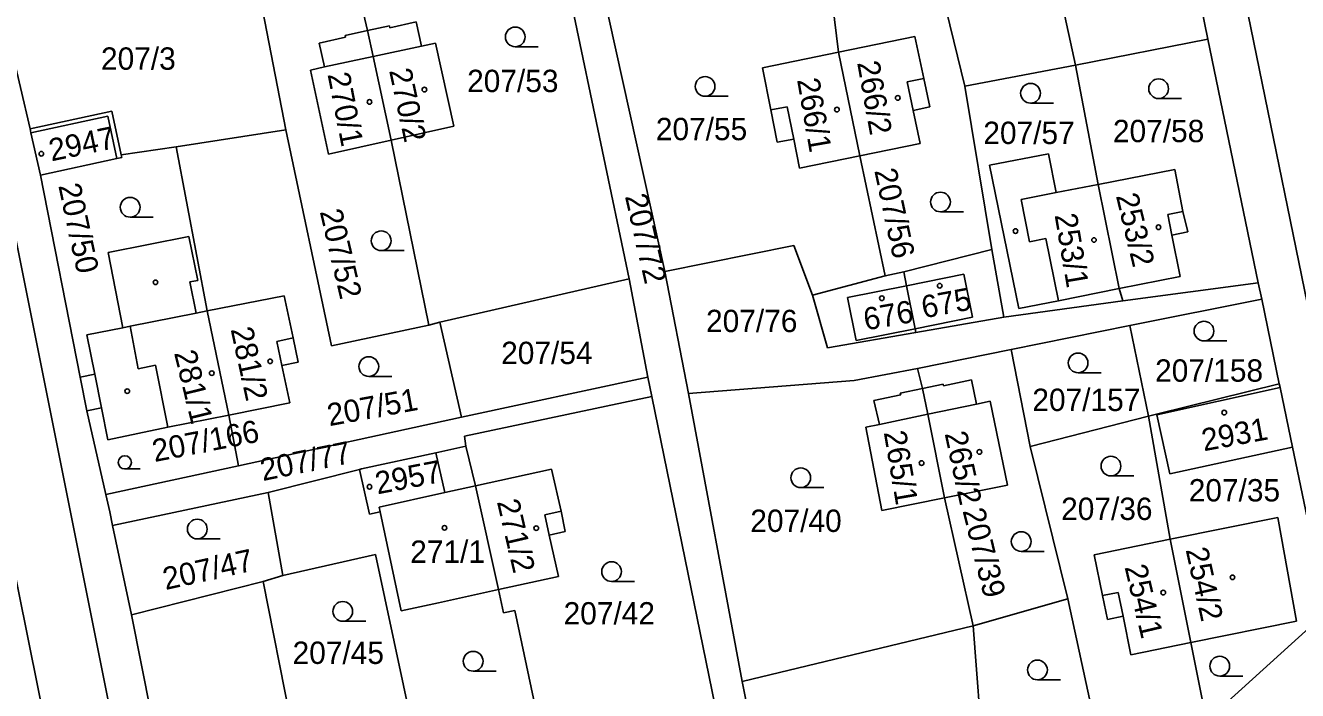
# Model space of a CAD drawing. Extents: x -735249 to -729401, y -1124843 to -1121828.
# Drawn here: x -733495.2 to -733398.4, y -1123608.1 to -1123557.5 of the extents above; entities that cross this region are included whole.
import ezdxf

# ---------------------------------------------------------------- set-up
doc = ezdxf.new("R2010")
doc.units = 0
for name, color, linetype in [('Vrstva 1', 7, 'Continuous'), ('Vrstva 18', 7, 'Continuous'), ('Vrstva 19', 7, 'Continuous'), ('Vrstva 25', 7, 'Continuous'), ('Vrstva 4', 7, 'Continuous')]:
    doc.layers.add(name, color=color, linetype=linetype)

msp = doc.modelspace()

# ---------------------------------------------------------------- linework, layer by layer
at = {"layer": 'Vrstva 1'}
for points in [[(-733393.31, -1123599.68), (-733413.74, -1123500)], [(-733410.88, -1123530.76), (-733405.2, -1123558.58)], [(-733449.23, -1123576.81), (-733455.7, -1123545.89)], [(-733423.68, -1123562.15), (-733427.36, -1123547.08)], [(-733471.39, -1123548.28), (-733469.14, -1123557.92)], [(-733434.61, -1123548.76), (-733433.28, -1123559.56)], [(-733494.81, -1123565.4), (-733498.5, -1123549.66)], [(-733475.35, -1123565.47), (-733478.4, -1123549.75)], [(-733415.25, -1123560.54), (-733417.4, -1123550.73)], [(-733451.84, -1123552.13), (-733446.5, -1123576.24)], [(-733469.14, -1123557.92), (-733467.45, -1123557.55)], [(-733467.45, -1123557.55), (-733467.42, -1123557.7)], [(-733467.42, -1123557.7), (-733465.42, -1123557.26)], [(-733465.42, -1123557.26), (-733465.03, -1123559.11)], [(-733472.8, -1123558.87), (-733470.8, -1123558.43)], [(-733470.84, -1123558.29), (-733469.14, -1123557.92)], [(-733470.8, -1123558.43), (-733470.84, -1123558.29)], [(-733469.14, -1123557.92), (-733468.71, -1123559.9)], [(-733427.49, -1123558.37), (-733433.28, -1123559.56)], [(-733427.49, -1123558.37), (-733426.81, -1123561.57)], [(-733415.25, -1123560.54), (-733405.2, -1123558.58)], [(-733405.2, -1123558.58), (-733401.37, -1123577.11)], [(-733472.41, -1123560.69), (-733472.8, -1123558.87)], [(-733465.03, -1123559.11), (-733463.95, -1123558.88)], [(-733463.95, -1123558.88), (-733462.56, -1123565.18)], [(-733439.08, -1123560.76), (-733433.28, -1123559.56)], [(-733431.67, -1123567.44), (-733433.28, -1123559.56)], [(-733468.71, -1123559.9), (-733467.34, -1123566.25)], [(-733423.68, -1123562.15), (-733415.25, -1123560.54)], [(-733415.25, -1123560.54), (-733413.54, -1123569.62)], [(-733473.48, -1123560.92), (-733472.41, -1123560.69)], [(-733472.11, -1123567.31), (-733473.48, -1123560.92)], [(-733439.08, -1123560.76), (-733438.44, -1123563.95)], [(-733426.35, -1123563.73), (-733426.81, -1123561.57)], [(-733421.62, -1123574.57), (-733423.68, -1123562.15)], [(-733494.81, -1123565.4), (-733488.59, -1123564.05)], [(-733488.59, -1123564.05), (-733487.87, -1123567.38)], [(-733438.44, -1123563.95), (-733437.95, -1123566.42)], [(-733427.6, -1123563.99), (-733426.35, -1123563.73)], [(-733427.07, -1123566.5), (-733427.6, -1123563.99)], [(-733494.81, -1123565.4), (-733494.74, -1123565.7)], [(-733462.56, -1123565.18), (-733467.34, -1123566.25)], [(-733475.58, -1123675.32), (-733497.48, -1123565.9)], [(-733494.01, -1123568.91), (-733494.74, -1123565.7)], [(-733483.69, -1123566.77), (-733475.35, -1123565.47)], [(-733471.86, -1123581.9), (-733475.35, -1123565.47)], [(-733472.11, -1123567.31), (-733467.34, -1123566.25)], [(-733467.34, -1123566.25), (-733464.47, -1123580.32)], [(-733437.95, -1123566.42), (-733436.7, -1123566.17)], [(-733436.26, -1123568.39), (-733436.7, -1123566.17)], [(-733487.87, -1123567.38), (-733483.69, -1123566.77)], [(-733487.83, -1123567.57), (-733487.87, -1123567.38)], [(-733483.69, -1123566.77), (-733481.33, -1123579.25)], [(-733431.67, -1123567.44), (-733427.07, -1123566.5)], [(-733421.8, -1123568.17), (-733417.31, -1123567.3)], [(-733417.31, -1123567.3), (-733416.74, -1123570.24)], [(-733494.01, -1123568.91), (-733488.21, -1123567.65)], [(-733487.83, -1123567.57), (-733488.21, -1123567.65)], [(-733436.26, -1123568.39), (-733431.67, -1123567.44)], [(-733431.67, -1123567.44), (-733429.73, -1123576.58)], [(-733419.56, -1123579.07), (-733421.8, -1123568.17)], [(-733494.01, -1123568.91), (-733491, -1123584.29)], [(-733413.54, -1123569.62), (-733407.69, -1123568.48)], [(-733407.69, -1123568.48), (-733407.08, -1123571.68)], [(-733416.74, -1123570.24), (-733413.54, -1123569.62)], [(-733413.54, -1123569.62), (-733411.93, -1123577.55)], [(-733407.08, -1123571.68), (-733406.71, -1123573.23)], [(-733488.87, -1123574.81), (-733482.72, -1123573.59)], [(-733482.72, -1123573.59), (-733482.05, -1123576.92)], [(-733406.71, -1123573.23), (-733407.92, -1123573.48)], [(-733407.3, -1123576.62), (-733407.92, -1123573.48)], [(-733487.74, -1123580.52), (-733488.87, -1123574.81)], [(-733436.68, -1123574.26), (-733446.5, -1123576.24)], [(-733435.27, -1123578.04), (-733436.68, -1123574.26)], [(-733428.33, -1123576.26), (-733421.62, -1123574.57)], [(-733420.7, -1123579.71), (-733421.62, -1123574.57)], [(-733482.05, -1123576.92), (-733482.64, -1123577.03)], [(-733482.64, -1123577.03), (-733482.16, -1123579.41)], [(-733449.23, -1123576.81), (-733463.63, -1123580.1)], [(-733449.23, -1123576.81), (-733447.79, -1123584.28)], [(-733444.71, -1123585.52), (-733446.5, -1123576.24)], [(-733435.27, -1123578.04), (-733429.73, -1123576.58)], [(-733429.73, -1123576.58), (-733428.33, -1123576.26)], [(-733428.33, -1123576.26), (-733428.12, -1123577.33)], [(-733407.3, -1123576.62), (-733411.93, -1123577.55)], [(-733428.12, -1123577.33), (-733427.46, -1123580.6)], [(-733411.93, -1123577.55), (-733416.56, -1123578.47)], [(-733411.93, -1123577.55), (-733411.66, -1123578.49)], [(-733401.37, -1123577.11), (-733411.66, -1123578.49)], [(-733401.07, -1123578.34), (-733401.37, -1123577.11)], [(-733475.46, -1123578.09), (-733481.33, -1123579.25)], [(-733475.46, -1123578.09), (-733474.79, -1123581.3)], [(-733434.12, -1123582.06), (-733435.27, -1123578.04)], [(-733411.66, -1123578.49), (-733420.7, -1123579.71)], [(-733419.56, -1123579.07), (-733416.56, -1123578.47)], [(-733401.07, -1123578.34), (-733411.12, -1123580.35)], [(-733399.75, -1123584.8), (-733401.07, -1123578.34)], [(-733481.33, -1123579.25), (-733482.16, -1123579.41)], [(-733481.33, -1123579.25), (-733479.69, -1123587.17)], [(-733420.7, -1123579.71), (-733427.4, -1123580.88)], [(-733490.48, -1123581.07), (-733487.74, -1123580.52)], [(-733464.47, -1123580.32), (-733471.86, -1123581.9)], [(-733463.63, -1123580.1), (-733464.47, -1123580.32)], [(-733463.63, -1123580.1), (-733461.98, -1123587.32)], [(-733427.4, -1123580.88), (-733434.12, -1123582.06)], [(-733427.46, -1123580.6), (-733427.4, -1123580.88)], [(-733420.14, -1123582.17), (-733411.12, -1123580.35)], [(-733411.12, -1123580.35), (-733409.7, -1123587.25)], [(-733489.88, -1123584.06), (-733490.48, -1123581.07)], [(-733474.41, -1123583.14), (-733474.79, -1123581.3)], [(-733427.29, -1123583.62), (-733420.14, -1123582.17)], [(-733420.14, -1123582.17), (-733418.7, -1123589.55)], [(-733474.41, -1123583.14), (-733475.64, -1123583.4)], [(-733475.64, -1123583.4), (-733475.05, -1123586.25)], [(-733432.1, -1123584.53), (-733427.29, -1123583.62)], [(-733426.9, -1123585.14), (-733427.29, -1123583.62)], [(-733491, -1123584.29), (-733489.88, -1123584.06)], [(-733490.49, -1123586.84), (-733491, -1123584.29)], [(-733461.98, -1123587.32), (-733447.79, -1123584.28)], [(-733447.79, -1123584.28), (-733447.49, -1123585.75)], [(-733444.71, -1123585.52), (-733432.1, -1123584.53)], [(-733423.16, -1123584.49), (-733425.29, -1123584.94)], [(-733423.16, -1123584.49), (-733422.78, -1123586.33)], [(-733399.75, -1123584.8), (-733409.09, -1123587.1)], [(-733399.75, -1123584.8), (-733399.69, -1123585.08)], [(-733447.49, -1123585.75), (-733461.74, -1123588.78)], [(-733442.23, -1123611.55), (-733447.49, -1123585.75)], [(-733440.63, -1123607.44), (-733444.71, -1123585.52)], [(-733430.59, -1123586.05), (-733428.56, -1123585.62)], [(-733428.59, -1123585.5), (-733426.9, -1123585.14)], [(-733428.56, -1123585.62), (-733428.59, -1123585.5)], [(-733426.9, -1123585.14), (-733425.32, -1123584.81)], [(-733426.5, -1123587.11), (-733426.9, -1123585.14)], [(-733425.32, -1123584.81), (-733425.29, -1123584.94)], [(-733398.74, -1123589.61), (-733399.69, -1123585.08)], [(-733489.38, -1123586.62), (-733490.49, -1123586.84)], [(-733488.89, -1123589.04), (-733489.38, -1123586.62)], [(-733475.05, -1123586.25), (-733479.69, -1123587.17)], [(-733430.18, -1123587.88), (-733430.59, -1123586.05)], [(-733422.78, -1123586.33), (-733421.75, -1123586.12)], [(-733421.75, -1123586.12), (-733420.44, -1123592.5)], [(-733489.04, -1123593.22), (-733490.49, -1123586.84)], [(-733484.33, -1123588.08), (-733479.69, -1123587.17)], [(-733479.69, -1123587.17), (-733478.94, -1123591.04)], [(-733478.94, -1123591.04), (-733461.98, -1123587.32)], [(-733426.5, -1123587.11), (-733425.22, -1123593.47)], [(-733418.7, -1123589.55), (-733409.7, -1123587.25)], [(-733409.7, -1123587.25), (-733409.09, -1123587.1)], [(-733409.7, -1123587.25), (-733408.05, -1123596.62)], [(-733409.09, -1123587.1), (-733409.07, -1123587.15)], [(-733408.08, -1123591.65), (-733409.07, -1123587.15)], [(-733484.33, -1123588.08), (-733488.89, -1123589.04)], [(-733431.21, -1123588.09), (-733430.18, -1123587.88)], [(-733429.99, -1123594.43), (-733431.21, -1123588.09)], [(-733461.65, -1123589.53), (-733463.92, -1123590.03)], [(-733461.74, -1123588.78), (-733461.65, -1123589.53)], [(-733461.65, -1123589.53), (-733460.91, -1123592.56)], [(-733415.83, -1123601.14), (-733418.7, -1123589.55)], [(-733398.74, -1123589.61), (-733408.08, -1123591.65)], [(-733396.12, -1123602.13), (-733398.74, -1123589.61)], [(-733469.58, -1123591.27), (-733463.92, -1123590.03)], [(-733463.25, -1123593.07), (-733463.92, -1123590.03)], [(-733489.04, -1123593.22), (-733478.94, -1123591.04)], [(-733476.68, -1123593.06), (-733469.73, -1123591.31)], [(-733469.58, -1123591.27), (-733469.73, -1123591.31)], [(-733468.98, -1123594.71), (-733469.73, -1123591.31)], [(-733455.14, -1123591.28), (-733460.91, -1123592.56)], [(-733454.4, -1123594.47), (-733455.14, -1123591.28)], [(-733420.44, -1123592.5), (-733425.22, -1123593.47)], [(-733489.04, -1123593.22), (-733488.74, -1123594.54)], [(-733488.54, -1123595.56), (-733476.68, -1123593.06)], [(-733476.68, -1123593.06), (-733475.57, -1123599.38)], [(-733468.24, -1123594.18), (-733463.25, -1123593.07)], [(-733460.91, -1123592.56), (-733459.16, -1123600.45)], [(-733425.22, -1123593.47), (-733429.99, -1123594.43)], [(-733423.04, -1123603.21), (-733425.22, -1123593.47)], [(-733468.24, -1123594.18), (-733468.16, -1123594.53)], [(-733454.08, -1123596.03), (-733454.4, -1123594.47)], [(-733488.54, -1123595.56), (-733488.74, -1123594.54)], [(-733468.16, -1123594.53), (-733468.98, -1123594.71)], [(-733466.58, -1123602.07), (-733468.16, -1123594.53)], [(-733399.85, -1123594.96), (-733408.05, -1123596.62)], [(-733398.44, -1123602.84), (-733399.85, -1123594.96)], [(-733487.08, -1123602.36), (-733488.54, -1123595.56)], [(-733455.3, -1123596.3), (-733454.08, -1123596.03)], [(-733454.59, -1123599.46), (-733455.3, -1123596.3)], [(-733496.47, -1123596.67), (-733479.76, -1123679.66)], [(-733413.83, -1123597.79), (-733408.05, -1123596.62)], [(-733408.05, -1123596.62), (-733406.49, -1123604.48)], [(-733475.57, -1123599.38), (-733468.51, -1123597.77)], [(-733468.51, -1123597.77), (-733465.69, -1123611.07)], [(-733413.83, -1123597.79), (-733413.2, -1123600.9)], [(-733487.08, -1123602.36), (-733477.07, -1123599.83)], [(-733477.07, -1123599.83), (-733475.57, -1123599.38)], [(-733475.01, -1123610.22), (-733477.07, -1123599.83)], [(-733459.16, -1123600.45), (-733454.59, -1123599.46)], [(-733463.73, -1123601.45), (-733459.16, -1123600.45)], [(-733459.16, -1123600.45), (-733458.79, -1123602.21)], [(-733423.04, -1123603.21), (-733415.83, -1123601.14)], [(-733415.83, -1123601.14), (-733412.4, -1123617.06)], [(-733413.2, -1123600.9), (-733412.83, -1123602.71)], [(-733466.58, -1123602.07), (-733463.73, -1123601.45)], [(-733458.79, -1123602.21), (-733457.91, -1123602.03)], [(-733457.91, -1123602.03), (-733455.44, -1123613.75)], [(-733396.12, -1123602.13), (-733405.28, -1123610.42)], [(-733480.34, -1123636.32), (-733487.08, -1123602.36)], [(-733412.83, -1123602.71), (-733411.64, -1123602.47)], [(-733411.04, -1123605.4), (-733411.64, -1123602.47)], [(-733406.49, -1123604.48), (-733398.44, -1123602.84)], [(-733440.63, -1123607.44), (-733423.04, -1123603.21)], [(-733422.27, -1123613.5), (-733423.04, -1123603.21)], [(-733406.49, -1123604.48), (-733411.04, -1123605.4)], [(-733406.49, -1123604.48), (-733405.28, -1123610.42)], [(-733434.56, -1123637.51), (-733440.63, -1123607.44)]]:
    msp.add_lwpolyline(points, dxfattribs=at)
at = {"layer": 'Vrstva 25'}
for points in [[(-733457.89, -1123559.15), (-733456.14, -1123559.15)], [(-733443.44, -1123562.92), (-733441.69, -1123562.92)], [(-733418.68, -1123563.44), (-733416.93, -1123563.44)], [(-733408.93, -1123563.09), (-733407.18, -1123563.09)], [(-733487.19, -1123572.11), (-733485.44, -1123572.11)], [(-733425.53, -1123571.71), (-733423.78, -1123571.71)], [(-733468.09, -1123574.66), (-733466.34, -1123574.66)], [(-733405.48, -1123581.53), (-733403.73, -1123581.53)], [(-733469.03, -1123584.23), (-733467.28, -1123584.23)], [(-733415.06, -1123583.95), (-733413.31, -1123583.95)], [(-733487.6, -1123591.27), (-733486.427, -1123591.27)], [(-733412.56, -1123591.8), (-733410.81, -1123591.8)], [(-733436.16, -1123592.69), (-733434.41, -1123592.69)], [(-733482.08, -1123596.59), (-733480.33, -1123596.59)], [(-733419.39, -1123597.54), (-733417.64, -1123597.54)], [(-733450.56, -1123599.83), (-733448.81, -1123599.83)], [(-733471.01, -1123602.85), (-733469.26, -1123602.85)], [(-733461.09, -1123606.65), (-733459.34, -1123606.65)], [(-733404.28, -1123607.02), (-733402.53, -1123607.02)], [(-733418.15, -1123607.31), (-733416.4, -1123607.31)]]:
    msp.add_lwpolyline(points, dxfattribs=at)
for centre, radius in [((-733457.89, -1123558.4), 0.75), ((-733443.44, -1123562.17), 0.75), ((-733464.8, -1123562.41), 0.175), ((-733418.68, -1123562.69), 0.75), ((-733408.93, -1123562.34), 0.75), ((-733468.98, -1123563.35), 0.175), ((-733428.78, -1123563.04), 0.175), ((-733433.41, -1123563.93), 0.175), ((-733493.95, -1123567.29), 0.175), ((-733425.53, -1123570.96), 0.75), ((-733487.19, -1123571.36), 0.75), ((-733468.09, -1123573.91), 0.75), ((-733419.82, -1123573.17), 0.175), ((-733408.94, -1123572.88), 0.175), ((-733413.85, -1123573.85), 0.175), ((-733485.26, -1123577.07), 0.175), ((-733425.59, -1123577.33), 0.175), ((-733429.99, -1123578.28), 0.175), ((-733405.48, -1123580.78), 0.75), ((-733469.03, -1123583.48), 0.75), ((-733415.06, -1123583.2), 0.75), ((-733480.98, -1123583.98), 0.175), ((-733476.54, -1123583.08), 0.175), ((-733487.41, -1123585.35), 0.175), ((-733403.94, -1123586.98), 0.175), ((-733487.6, -1123590.768), 0.503), ((-733422.57, -1123589.97), 0.175), ((-733412.56, -1123591.05), 0.75), ((-733436.16, -1123591.94), 0.75), ((-733426.97, -1123590.82), 0.175), ((-733468.98, -1123592.62), 0.175), ((-733482.08, -1123595.84), 0.75), ((-733463.27, -1123595.75), 0.175), ((-733456.29, -1123595.77), 0.175), ((-733419.39, -1123596.79), 0.75), ((-733450.56, -1123599.08), 0.75), ((-733403.31, -1123599.51), 0.175), ((-733408.58, -1123600.67), 0.175), ((-733471.01, -1123602.1), 0.75), ((-733461.09, -1123605.9), 0.75), ((-733418.15, -1123606.56), 0.75), ((-733404.28, -1123606.27), 0.75)]:
    msp.add_circle(centre, radius, dxfattribs=at)
at = {"layer": 'Vrstva 4'}
for points in [[(-733465.03, -1123559.11), (-733468.71, -1123559.9)], [(-733472.41, -1123560.69), (-733468.71, -1123559.9)], [(-733426.81, -1123561.57), (-733428.06, -1123561.83)], [(-733428.06, -1123561.83), (-733427.6, -1123563.99)], [(-733494.74, -1123565.7), (-733488.9, -1123564.44)], [(-733488.9, -1123564.44), (-733488.21, -1123567.65)], [(-733438.44, -1123563.95), (-733437.19, -1123563.73)], [(-733437.19, -1123563.73), (-733436.7, -1123566.17)], [(-733416.74, -1123570.24), (-733419.39, -1123570.76)], [(-733419.39, -1123570.76), (-733418.75, -1123573.98)], [(-733407.08, -1123571.68), (-733408.24, -1123571.92)], [(-733408.24, -1123571.92), (-733407.92, -1123573.48)], [(-733418.75, -1123573.98), (-733417.51, -1123573.73)], [(-733417.51, -1123573.73), (-733416.56, -1123578.47)], [(-733428.12, -1123577.33), (-733423.75, -1123576.45)], [(-733423.75, -1123576.45), (-733423.09, -1123579.72)], [(-733432.6, -1123578.23), (-733428.12, -1123577.33)], [(-733432.6, -1123578.23), (-733431.94, -1123581.5)], [(-733487.19, -1123580.4), (-733482.16, -1123579.41)], [(-733427.46, -1123580.6), (-733423.09, -1123579.72)], [(-733487.74, -1123580.52), (-733487.19, -1123580.4)], [(-733487.19, -1123580.4), (-733486.57, -1123583.64)], [(-733431.94, -1123581.5), (-733427.46, -1123580.6)], [(-733474.79, -1123581.3), (-733476.03, -1123581.56)], [(-733476.03, -1123581.56), (-733475.64, -1123583.4)], [(-733486.57, -1123583.64), (-733485.25, -1123583.37)], [(-733485.25, -1123583.37), (-733484.33, -1123588.08)], [(-733489.88, -1123584.06), (-733489.38, -1123586.62)], [(-733399.69, -1123585.08), (-733409.07, -1123587.15)], [(-733426.5, -1123587.11), (-733422.78, -1123586.33)], [(-733430.18, -1123587.88), (-733426.5, -1123587.11)], [(-733460.91, -1123592.56), (-733463.25, -1123593.07)], [(-733454.4, -1123594.47), (-733455.64, -1123594.75)], [(-733455.64, -1123594.75), (-733455.3, -1123596.3)], [(-733413.2, -1123600.9), (-733412, -1123600.66)], [(-733412, -1123600.66), (-733411.64, -1123602.47)]]:
    msp.add_lwpolyline(points, dxfattribs=at)

# ---------------------------------------------------------------- texts
at = {"layer": 'Vrstva 18'}
for s, p in [('207/3', (-733489.41, -1123560.9)), ('207/53', (-733461.55, -1123562.6)), ('207/55', (-733447.19, -1123566.26)), ('207/57', (-733422.27, -1123566.55)), ('207/58', (-733412.41, -1123566.41)), ('207/76', (-733443.37, -1123580.86)), ('207/54', (-733458.96, -1123583.29)), ('207/158', (-733409.2, -1123584.63)), ('207/157', (-733418.54, -1123586.86)), ('207/35', (-733406.64, -1123593.74)), ('207/36', (-733416.35, -1123595.15)), ('207/40', (-733440, -1123596.06)), ('207/42', (-733454.21, -1123603.1)), ('207/45', (-733474.83, -1123606.1))]:
    msp.add_text(s, height=1.7, dxfattribs=at).set_placement(p)
for s, rotation, p in [('207/56', 282.10224, (-733430.573, -1123568.573)), ('207/50', 282.10224, (-733492.663, -1123569.713)), ('207/72', 282.90225, (-733449.551, -1123570.52)), ('207/52', 283.20225, (-733472.77, -1123571.689)), ('207/51', 10.40008, (-733472.03, -1123588.018)), ('207/166', 11.00009, (-733485.332, -1123590.746)), ('207/77', 11.60009, (-733477.095, -1123592.194)), ('207/39', 283.90226, (-733423.858, -1123594.446)), ('207/47', 12.4001, (-733484.498, -1123600.482))]:
    msp.add_text(s, height=1.7, rotation=rotation, dxfattribs=at).set_placement(p)
at = {"layer": 'Vrstva 19'}
for s, rotation, p in [('266/2', 280.20223, (-733431.878, -1123560.361)), ('270/1', 281.00224, (-733472.176, -1123561.248)), ('270/2', 282.20224, (-733467.493, -1123560.963)), ('266/1', 279.90222, (-733436.449, -1123561.662)), ('2947', 11.70009, (-733493.185, -1123567.874)), ('253/2', 283.50226, (-733412.189, -1123570.487)), ('253/1', 279.60223, (-733416.85, -1123571.953)), ('675', 10.50008, (-733426.81, -1123579.817)), ('676', 10.00008, (-733431.228, -1123580.739)), ('281/2', 282.30224, (-733479.552, -1123580.642)), ('281/1', 283.70226, (-733483.859, -1123582.436)), ('2931', 10.50008, (-733405.49, -1123589.927)), ('265/1', 279.60223, (-733429.85, -1123588.483)), ('265/2', 282.20224, (-733425.223, -1123588.573)), ('2957', 10.90009, (-733468.372, -1123593.206)), ('271/2', 283.10225, (-733459.29, -1123593.759)), ('254/2', 282.40225, (-733406.882, -1123597.412)), ('254/1', 283.30225, (-733411.53, -1123598.728))]:
    msp.add_text(s, height=1.7, rotation=rotation, dxfattribs=at).set_placement(p)
msp.add_text('271/1', height=1.7, dxfattribs=at).set_placement((-733465.88, -1123598.41))

doc.saveas('drawing.dxf')
